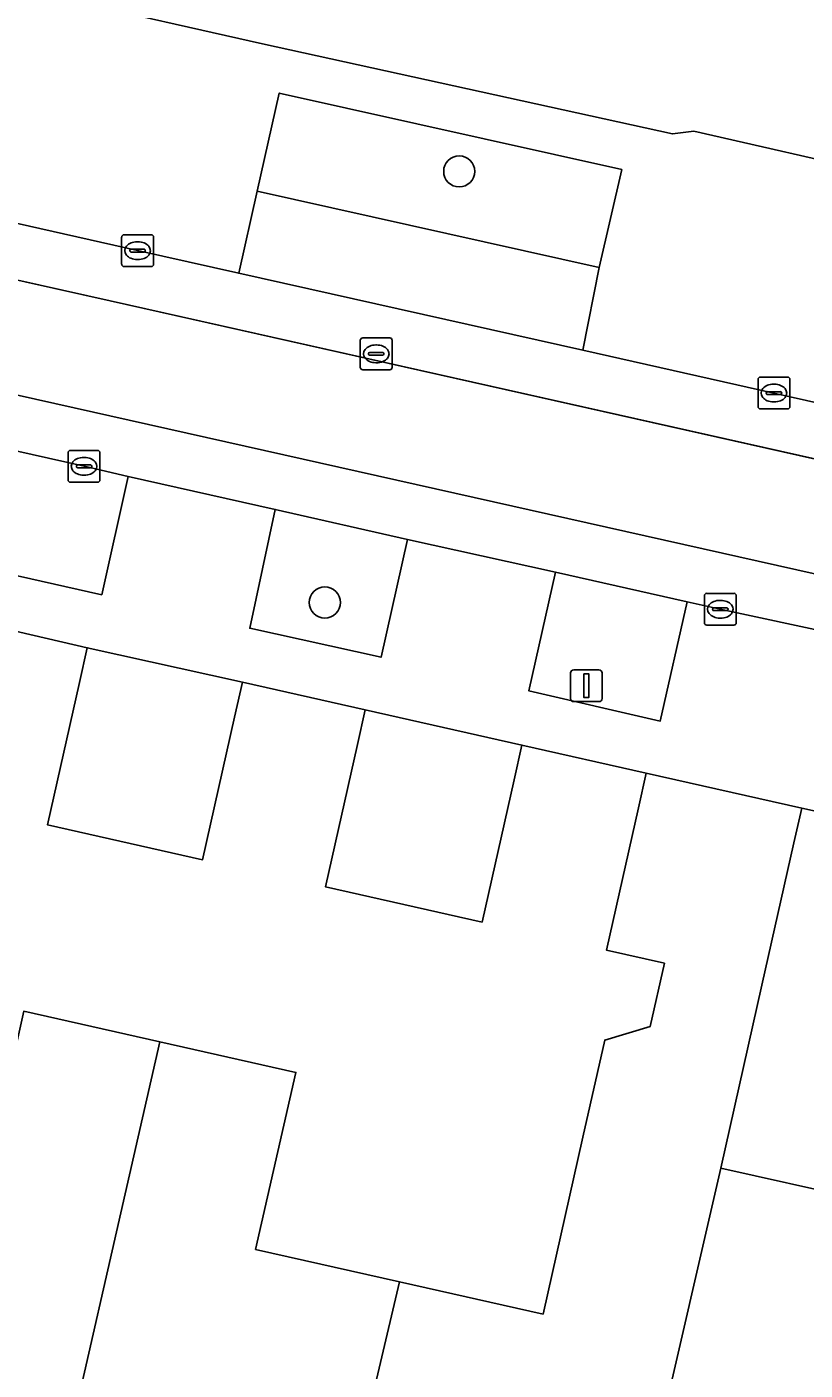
# Model space of a CAD drawing. Extents: x 161771 to 163125, y 382475 to 383179.
# Drawn here: x 162639.66 to 162664.1, y 382775.1 to 382817.29 of the extents above; entities that cross this region are included whole.
import ezdxf

# ---------------------------------------------------------------- set-up
doc = ezdxf.new("R2010")
doc.units = 0
for name, color, linetype in [('IMGEO_Boom', 7, 'Continuous'), ('IMGEO_Erf', 7, 'Continuous'), ('IMGEO_Groenvoorziening', 7, 'Continuous'), ('IMGEO_Kolk', 7, 'Continuous'), ('IMGEO_Lichtmast', 7, 'Continuous'), ('IMGEO_Pand', 7, 'Continuous'), ('IMGEO_Parkeervlak_open', 7, 'Continuous'), ('IMGEO_Rijbaan_lokaal_gesloten', 7, 'Continuous'), ('IMGEO_Rijbaan_lokaal_open', 7, 'Continuous'), ('IMGEO_Rioolput', 7, 'Continuous'), ('IMGEO_Voetpad_open', 7, 'Continuous')]:
    doc.layers.add(name, color=color, linetype=linetype)

msp = doc.modelspace()

# ---------------------------------------------------------------- linework, layer by layer
at = {"layer": 'IMGEO_Boom'}
for centre in [(162653.237, 382812.747), (162649.015, 382799.208)]:
    msp.add_circle(centre, 0.489, dxfattribs=at)
at = {"layer": 'IMGEO_Erf'}
for points in [[(162640.833, 382818.172), (162647.054, 382816.755), (162659.934, 382813.924), (162660.607, 382814.009), (162666.477, 382812.67), (162683.095, 382808.88), (162684.715, 382808.504), (162691.456, 382806.938), (162721.08, 382800.358), (162727.832, 382798.858), (162732.951, 382797.721), (162738.248, 382796.544), (162756.754, 382792.433), (162792.029, 382784.598), (162801.958, 382782.393), (162816.205, 382779.202), (162831.331, 382775.821)], [(162639.561, 382786.368), (162643.832, 382785.408), (162648.108, 382784.446), (162646.841, 382778.889), (162651.365, 382777.871), (162655.872, 382776.857), (162657.122, 382782.418), (162657.807, 382785.463), (162659.233, 382785.888), (162659.68, 382787.879), (162657.862, 382788.29), (162658.866, 382792.754), (162659.112, 382793.846), (162655.207, 382794.728), (162654.961, 382793.636), (162653.956, 382789.168), (162649.033, 382790.281), (162650.037, 382794.743), (162650.283, 382795.836), (162646.429, 382796.702), (162646.183, 382795.609), (162645.174, 382791.126), (162640.3, 382792.228), (162641.305, 382796.696), (162641.551, 382797.788), (162637.63, 382798.692)], [(162692.254, 382774.515), (162693.545, 382780.252), (162692.966, 382780.385), (162689.039, 382781.236), (162684.182, 382782.354), (162680.282, 382783.204), (162675.406, 382784.326), (162676.411, 382788.793), (162676.657, 382789.886), (162672.76, 382790.762), (162672.514, 382789.669), (162671.509, 382785.202), (162666.628, 382786.325), (162667.633, 382790.793), (162667.879, 382791.885), (162663.996, 382792.746), (162663.75, 382791.654), (162662.745, 382787.186), (162661.453, 382781.444), (162665.669, 382780.495), (162664.419, 382774.934)]]:
    msp.add_lwpolyline(points, dxfattribs=at)
at = {"layer": 'IMGEO_Groenvoorziening'}
for points in [[(162658.34, 382812.806), (162647.585, 382815.207), (162646.887, 382812.129), (162657.636, 382809.725)], [(162642.839, 382803.162), (162641.453, 382803.485), (162638.688, 382804.102), (162637.865, 382800.385), (162642.009, 382799.452)], [(162651.607, 382801.189), (162647.459, 382802.131), (162646.657, 382798.401), (162650.78, 382797.488)], [(162660.396, 382799.225), (162656.259, 382800.157), (162655.421, 382796.435), (162659.552, 382795.484)]]:
    msp.add_lwpolyline(points, close=True, dxfattribs=at)
at = {"layer": 'IMGEO_Kolk'}
for p, q in [((162642.634, 382809.832), (162642.634, 382810.684)), ((162642.709, 382810.758), (162643.561, 382810.758)), ((162643.122, 382810.538), (162643.147, 382810.538)), ((162643.635, 382810.684), (162643.635, 382809.832)), ((162642.893, 382810.252), (162642.893, 382810.264)), ((162643.331, 382810.215), (162642.933, 382810.215)), ((162642.936, 382810.301), (162643.334, 382810.301)), ((162643.377, 382810.264), (162643.377, 382810.252)), ((162643.561, 382809.758), (162642.709, 382809.758)), ((162643.145, 382809.978), (162643.12, 382809.978)), ((162662.621, 382805.36), (162662.621, 382806.212)), ((162662.696, 382806.286), (162663.548, 382806.286)), ((162663.622, 382806.212), (162663.622, 382805.36)), ((162662.88, 382805.78), (162662.88, 382805.792)), ((162662.923, 382805.829), (162663.321, 382805.829)), ((162663.109, 382806.066), (162663.134, 382806.066)), ((162663.364, 382805.792), (162663.364, 382805.78)), ((162663.318, 382805.743), (162662.92, 382805.743)), ((162663.132, 382805.506), (162663.107, 382805.506)), ((162663.548, 382805.286), (162662.696, 382805.286)), ((162640.952, 382803.059), (162640.952, 382803.911)), ((162641.027, 382803.985), (162641.879, 382803.985)), ((162641.44, 382803.765), (162641.465, 382803.765)), ((162641.953, 382803.911), (162641.953, 382803.059)), ((162641.211, 382803.479), (162641.211, 382803.491)), ((162641.649, 382803.442), (162641.251, 382803.442)), ((162641.254, 382803.528), (162641.652, 382803.528)), ((162641.695, 382803.491), (162641.695, 382803.479)), ((162641.879, 382802.985), (162641.027, 382802.985)), ((162641.463, 382803.205), (162641.438, 382803.205)), ((162661.011, 382799.495), (162661.863, 382799.495)), ((162660.936, 382798.569), (162660.936, 382799.421)), ((162661.238, 382799.038), (162661.636, 382799.038)), ((162661.424, 382799.275), (162661.449, 382799.275)), ((162661.937, 382799.421), (162661.937, 382798.569)), ((162661.195, 382798.989), (162661.195, 382799.001)), ((162661.633, 382798.952), (162661.235, 382798.952)), ((162661.447, 382798.715), (162661.422, 382798.715)), ((162661.679, 382799.001), (162661.679, 382798.989)), ((162661.863, 382798.495), (162661.011, 382798.495))]:
    msp.add_line(p, q, dxfattribs=at)
for points in [[(162642.634, 382809.832), (162642.634, 382810.684)], [(162642.709, 382810.758), (162643.561, 382810.758)], [(162643.635, 382810.684), (162643.635, 382809.832)], [(162643.561, 382809.758), (162642.709, 382809.758)], [(162662.621, 382805.36), (162662.621, 382806.212)], [(162662.696, 382806.286), (162663.548, 382806.286)], [(162663.622, 382806.212), (162663.622, 382805.36)], [(162663.548, 382805.286), (162662.696, 382805.286)], [(162640.952, 382803.059), (162640.952, 382803.911)], [(162641.027, 382803.985), (162641.879, 382803.985)], [(162641.953, 382803.911), (162641.953, 382803.059)], [(162641.879, 382802.985), (162641.027, 382802.985)], [(162661.011, 382799.495), (162661.863, 382799.495)], [(162660.936, 382798.569), (162660.936, 382799.421)], [(162661.937, 382799.421), (162661.937, 382798.569)], [(162661.863, 382798.495), (162661.011, 382798.495)]]:
    msp.add_lwpolyline(points, dxfattribs=at)
for centre, radius, start, end in [((162642.711, 382810.682), 0.0765, 91.552, 178.448), ((162642.711, 382810.682), 0.0765, 91.552, 178.448), ((162643.559, 382810.682), 0.0765, 1.552, 88.448), ((162643.559, 382810.682), 0.0765, 1.552, 88.448), ((162642.933, 382810.261), 0.0403, 85.8775, 175.7526), ((162642.93, 382810.251), 0.0366, 178.938, 274.7102), ((162643.334, 382810.258), 0.043, 264.8664, 352.4533), ((162643.338, 382810.263), 0.0386, 1.7309, 96.639), ((162642.711, 382809.834), 0.0765, 181.552, 268.448), ((162642.711, 382809.834), 0.0765, 181.552, 268.448), ((162643.559, 382809.834), 0.0765, 271.552, 358.448), ((162643.559, 382809.834), 0.0765, 271.552, 358.448), ((162662.698, 382806.21), 0.0765, 91.552, 178.448), ((162662.698, 382806.21), 0.0765, 91.552, 178.448), ((162663.546, 382806.21), 0.0765, 1.552, 88.448), ((162663.546, 382806.21), 0.0765, 1.552, 88.448), ((162662.92, 382805.789), 0.0403, 85.8775, 175.7526), ((162662.917, 382805.779), 0.0366, 178.938, 274.7102), ((162663.321, 382805.786), 0.043, 264.8664, 352.4533), ((162663.325, 382805.791), 0.0386, 1.7309, 96.639), ((162662.698, 382805.362), 0.0765, 181.552, 268.448), ((162662.698, 382805.362), 0.0765, 181.552, 268.448), ((162663.546, 382805.362), 0.0765, 271.552, 358.448), ((162663.546, 382805.362), 0.0765, 271.552, 358.448), ((162641.029, 382803.909), 0.0765, 91.552, 178.448), ((162641.029, 382803.909), 0.0765, 91.552, 178.448), ((162641.877, 382803.909), 0.0765, 1.552, 88.448), ((162641.877, 382803.909), 0.0765, 1.552, 88.448), ((162641.251, 382803.488), 0.0403, 85.8775, 175.7526), ((162641.248, 382803.478), 0.0366, 178.938, 274.7102), ((162641.652, 382803.485), 0.043, 264.8664, 352.4533), ((162641.656, 382803.49), 0.0386, 1.7309, 96.639), ((162641.029, 382803.061), 0.0765, 181.552, 268.448), ((162641.029, 382803.061), 0.0765, 181.552, 268.448), ((162641.877, 382803.061), 0.0765, 271.552, 358.448), ((162641.877, 382803.061), 0.0765, 271.552, 358.448), ((162661.013, 382799.419), 0.0765, 91.552, 178.448), ((162661.013, 382799.419), 0.0765, 91.552, 178.448), ((162661.861, 382799.419), 0.0765, 1.552, 88.448), ((162661.861, 382799.419), 0.0765, 1.552, 88.448), ((162661.235, 382798.998), 0.0403, 85.8775, 175.7526), ((162661.64, 382799), 0.0386, 1.7309, 96.639), ((162661.232, 382798.988), 0.0366, 178.938, 274.7102), ((162661.636, 382798.995), 0.043, 264.8664, 352.4533), ((162661.013, 382798.571), 0.0765, 181.552, 268.448), ((162661.013, 382798.571), 0.0765, 181.552, 268.448), ((162661.861, 382798.571), 0.0765, 271.552, 358.448), ((162661.861, 382798.571), 0.0765, 271.552, 358.448)]:
    msp.add_arc(centre, radius, start, end, dxfattribs=at)
for centre, major_axis, ratio, start_param, end_param in [((162643.121, 382810.258), (-0.387, 0.002), 0.722429, 4.712389, 7.853982), ((162643.146, 382810.258), (-0.39, 0.002), 0.717154, 1.570796, 4.712389), ((162663.108, 382805.786), (-0.387, 0.002), 0.722429, 4.712389, 7.853982), ((162663.133, 382805.786), (-0.39, 0.002), 0.717154, 1.570796, 4.712389), ((162641.439, 382803.485), (-0.387, 0.002), 0.722429, 4.712389, 7.853982), ((162641.464, 382803.485), (-0.39, 0.002), 0.717154, 1.570796, 4.712389), ((162661.423, 382798.995), (-0.387, 0.002), 0.722429, 4.712389, 7.853982), ((162661.448, 382798.995), (-0.39, 0.002), 0.717154, 1.570796, 4.712389)]:
    msp.add_ellipse(centre, major_axis=major_axis, ratio=ratio, start_param=start_param, end_param=end_param, dxfattribs=at)
at = {"layer": 'IMGEO_Lichtmast'}
for p, q in [((162656.733, 382796.194), (162656.733, 382796.994)), ((162656.733, 382796.994), (162656.733, 382796.194)), ((162656.833, 382797.094), (162657.623, 382797.094)), ((162657.623, 382797.094), (162656.833, 382797.094)), ((162657.723, 382796.994), (162657.723, 382796.194)), ((162657.723, 382796.194), (162657.723, 382796.994)), ((162657.623, 382796.094), (162656.833, 382796.094)), ((162656.833, 382796.094), (162657.623, 382796.094))]:
    msp.add_line(p, q, dxfattribs=at)
msp.add_lwpolyline([(162657.153, 382796.969), (162657.303, 382796.969), (162657.303, 382796.219), (162657.153, 382796.219), (162657.153, 382796.969)], dxfattribs=at)
for centre, start, end in [((162656.833, 382796.994), 90, 180), ((162656.833, 382796.994), 90, 180), ((162657.623, 382796.994), 0, 90), ((162657.623, 382796.994), 360, 90), ((162656.833, 382796.194), 180, 270), ((162656.833, 382796.194), 180, 270), ((162657.623, 382796.194), 270, 0), ((162657.623, 382796.194), 270, 0)]:
    msp.add_arc(centre, 0.1, start, end, dxfattribs=at)
at = {"layer": 'IMGEO_Pand'}
for points in [[(162646.183, 382795.609), (162646.429, 382796.702), (162641.551, 382797.788), (162641.305, 382796.696), (162640.3, 382792.228), (162645.174, 382791.126)], [(162655.207, 382794.728), (162650.283, 382795.836), (162650.037, 382794.743), (162649.033, 382790.281), (162653.956, 382789.168), (162654.961, 382793.636)], [(162657.549, 382764.513), (162661.453, 382781.444), (162662.745, 382787.186), (162663.75, 382791.654), (162663.996, 382792.746), (162659.112, 382793.846), (162658.866, 382792.754), (162657.862, 382788.29), (162659.68, 382787.879), (162659.233, 382785.888), (162657.807, 382785.463), (162657.122, 382782.418), (162655.872, 382776.857), (162651.365, 382777.871), (162649.447, 382769.734), (162651.99, 382769.162), (162651.262, 382765.928)], [(162631.893, 382773.675), (162634.398, 382773.111), (162633.698, 382769.881), (162639.965, 382768.47), (162643.832, 382785.408), (162639.561, 382786.368), (162638.311, 382780.807), (162633.8, 382781.822)], [(162651.365, 382777.871), (162646.841, 382778.889), (162648.108, 382784.446), (162643.832, 382785.408), (162639.965, 382768.47), (162646.296, 382767.045), (162647.024, 382770.279), (162649.447, 382769.734)], [(162657.549, 382764.513), (162663.861, 382763.093), (162664.603, 382766.312), (162667.031, 382765.765), (162668.911, 382773.924), (162664.419, 382774.934), (162665.669, 382780.495), (162661.453, 382781.444)]]:
    msp.add_lwpolyline(points, close=True, dxfattribs=at)
at = {"layer": 'IMGEO_Parkeervlak_open'}
msp.add_lwpolyline([(162646.887, 382812.129), (162646.311, 382809.55), (162657.119, 382807.13), (162657.636, 382809.725)], close=True, dxfattribs=at)
at = {"layer": 'IMGEO_Rijbaan_lokaal_gesloten'}
for points in [[(162554.685, 382828.334), (162613.961, 382815.02), (162642.274, 382808.681), (162702.573, 382795.147), (162896.465, 382751.616)], [(162789.632, 382777.378), (162782.923, 382778.879), (162762.971, 382783.365), (162743.974, 382787.609), (162739.134, 382788.7), (162734.321, 382789.786), (162728.444, 382791.111), (162723.592, 382792.205), (162723.022, 382792.333), (162703.047, 382796.803), (162690.413, 382799.645), (162683.496, 382801.201), (162683.087, 382801.28), (162671.745, 382803.849), (162663.122, 382805.786), (162657.119, 382807.13), (162646.311, 382809.55), (162643.135, 382810.258), (162637.4, 382811.548), (162623.189, 382814.743), (162608.197, 382818.11)], [(163052.125, 382710.236), (163050.674, 382710.737), (163046.945, 382712.072), (163033.334, 382716.946), (163031.336, 382717.589), (162976.631, 382730.027), (162861.402, 382755.875), (162678.397, 382796.971), (162605.633, 382813.283)], [(162638.688, 382804.102), (162641.453, 382803.485), (162642.839, 382803.162), (162647.459, 382802.131), (162651.607, 382801.189), (162656.259, 382800.157), (162660.396, 382799.225), (162661.437, 382798.995), (162665.083, 382798.215), (162669.171, 382797.254), (162673.815, 382796.214), (162677.944, 382795.284), (162681.393, 382794.508), (162700.129, 382790.295), (162701.371, 382790.02), (162704.306, 382789.377), (162708.943, 382788.323), (162713.053, 382787.394)]]:
    msp.add_lwpolyline(points, dxfattribs=at)
at = {"layer": 'IMGEO_Rijbaan_lokaal_open'}
for points in [[(162642.274, 382808.681), (162613.961, 382815.02), (162554.685, 382828.334), (162522.166, 382835.638), (162521.175, 382832.265), (162544.4, 382827.043), (162605.633, 382813.283), (162678.397, 382796.971), (162861.402, 382755.875), (162976.631, 382730.027), (163031.336, 382717.589), (163033.334, 382716.946), (163046.945, 382712.072), (163047.759, 382716.988), (163048.718, 382719.942), (163035.966, 382720.816)], [(163032.655, 382721.102), (163031.99, 382721.234), (162915.446, 382747.394), (162896.465, 382751.616), (162702.573, 382795.147), (162642.274, 382808.681)]]:
    msp.add_lwpolyline(points, dxfattribs=at)
at = {"layer": 'IMGEO_Rioolput'}
for p, q in [((162650.205, 382807.517), (162651.057, 382807.517)), ((162650.13, 382806.591), (162650.13, 382807.443)), ((162650.432, 382807.06), (162650.83, 382807.06)), ((162650.618, 382807.297), (162650.643, 382807.297)), ((162651.131, 382807.443), (162651.131, 382806.591)), ((162650.389, 382807.011), (162650.389, 382807.023)), ((162650.827, 382806.974), (162650.429, 382806.974)), ((162650.641, 382806.737), (162650.616, 382806.737)), ((162650.873, 382807.023), (162650.873, 382807.011)), ((162651.057, 382806.517), (162650.205, 382806.517))]:
    msp.add_line(p, q, dxfattribs=at)
for points in [[(162650.205, 382807.517), (162651.057, 382807.517)], [(162650.13, 382806.591), (162650.13, 382807.443)], [(162651.131, 382807.443), (162651.131, 382806.591)], [(162651.057, 382806.517), (162650.205, 382806.517)]]:
    msp.add_lwpolyline(points, dxfattribs=at)
for centre, radius, start, end in [((162650.207, 382807.441), 0.0765, 91.552, 178.448), ((162650.207, 382807.441), 0.0765, 91.552, 178.448), ((162651.055, 382807.441), 0.0765, 1.552, 88.448), ((162651.055, 382807.441), 0.0765, 1.552, 88.448), ((162650.429, 382807.02), 0.0403, 85.8775, 175.7526), ((162650.834, 382807.022), 0.0386, 1.7309, 96.639), ((162650.426, 382807.01), 0.0366, 178.938, 274.7102), ((162650.83, 382807.017), 0.043, 264.8664, 352.4533), ((162650.207, 382806.593), 0.0765, 181.552, 268.448), ((162650.207, 382806.593), 0.0765, 181.552, 268.448), ((162651.055, 382806.593), 0.0765, 271.552, 358.448), ((162651.055, 382806.593), 0.0765, 271.552, 358.448)]:
    msp.add_arc(centre, radius, start, end, dxfattribs=at)
for centre, major_axis, ratio, start_param, end_param in [((162650.617, 382807.017), (-0.387, 0.002), 0.722429, 4.712389, 7.853982), ((162650.642, 382807.017), (-0.39, 0.002), 0.717154, 1.570796, 4.712389)]:
    msp.add_ellipse(centre, major_axis=major_axis, ratio=ratio, start_param=start_param, end_param=end_param, dxfattribs=at)
at = {"layer": 'IMGEO_Voetpad_open'}
for points in [[(162831.331, 382775.821), (162816.205, 382779.202), (162801.958, 382782.393), (162792.029, 382784.598), (162756.754, 382792.433), (162738.248, 382796.544), (162732.951, 382797.721), (162727.832, 382798.858), (162721.08, 382800.358), (162691.456, 382806.938), (162684.715, 382808.504), (162683.095, 382808.88), (162666.477, 382812.67), (162660.607, 382814.009), (162659.934, 382813.924), (162647.054, 382816.755), (162640.833, 382818.172)], [(162637.4, 382811.548), (162643.135, 382810.258), (162646.311, 382809.55), (162646.887, 382812.129), (162647.585, 382815.207), (162658.34, 382812.806), (162657.636, 382809.725), (162657.119, 382807.13), (162663.122, 382805.786), (162671.745, 382803.849), (162672.334, 382806.402), (162673.022, 382809.491), (162684.752, 382806.878), (162684.05, 382803.775), (162683.496, 382801.201), (162690.413, 382799.645), (162690.968, 382802.211), (162691.717, 382805.671), (162704.447, 382802.843), (162703.664, 382799.378), (162705.133, 382799.033), (162705.896, 382802.519), (162716.638, 382800.123)], [(162665.083, 382798.215), (162661.437, 382798.995), (162660.396, 382799.225), (162659.552, 382795.484), (162655.421, 382796.435), (162656.259, 382800.157), (162651.607, 382801.189), (162650.78, 382797.488), (162646.657, 382798.401), (162647.459, 382802.131), (162642.839, 382803.162), (162642.009, 382799.452), (162637.865, 382800.385)], [(162637.63, 382798.692), (162641.551, 382797.788), (162646.429, 382796.702), (162650.283, 382795.836), (162655.207, 382794.728), (162659.112, 382793.846), (162663.996, 382792.746), (162667.879, 382791.885), (162672.76, 382790.762), (162676.657, 382789.886), (162681.541, 382788.799), (162685.433, 382787.914), (162690.298, 382786.827), (162694.217, 382785.945), (162699.098, 382784.822), (162702.99, 382783.953), (162707.876, 382782.861), (162711.774, 382781.984)]]:
    msp.add_lwpolyline(points, dxfattribs=at)

doc.saveas('drawing.dxf')
